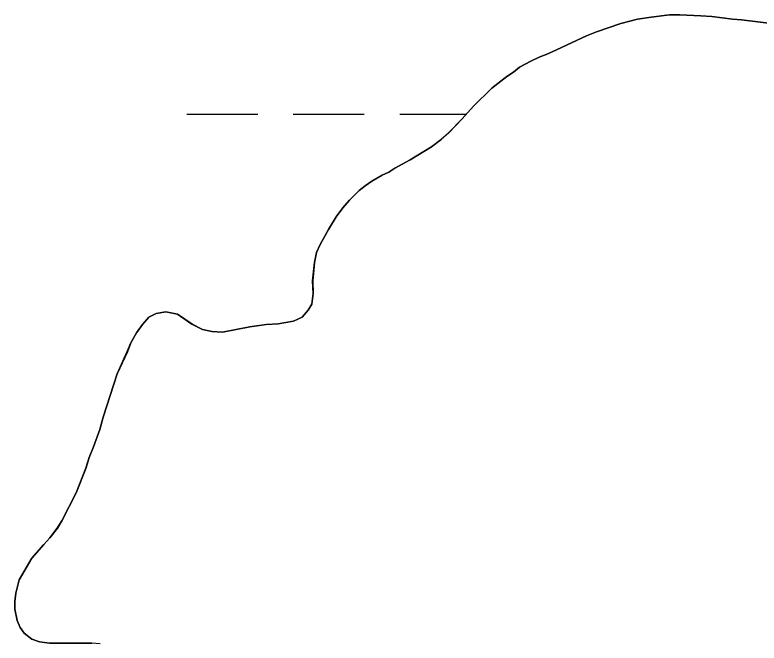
# Model space of a CAD drawing. Extents: x 3263578 to 3301413, y 764927 to 798602.
# Drawn here: x 3289830.9 to 3290166.4, y 792253.3 to 792536.6 of the extents above; entities that cross this region are included whole.
import ezdxf

# ---------------------------------------------------------------- set-up
doc = ezdxf.new("R2010")
doc.units = 0
for name, color, linetype in [('V-SITE-VEGE', 7, 'Continuous'), ('V-TOPO-SHOR', 7, 'Continuous'), ('V-WETL-SWMP', 7, 'Continuous')]:
    doc.layers.add(name, color=color, linetype=linetype)

msp = doc.modelspace()

# ---------------------------------------------------------------- linework, layer by layer
at = {"layer": 'V-SITE-VEGE'}
for p, q in [((3290111.57, 792534.64), (3290117.68, 792535.62)), ((3290117.68, 792535.62), (3290125.96, 792536.6)), ((3290125.96, 792536.6), (3290130.69, 792536.6)), ((3290130.69, 792536.6), (3290140.15, 792536.21)), ((3290140.15, 792536.21), (3290145.07, 792535.81)), ((3290145.07, 792535.81), (3290154.33, 792534.63)), ((3290093.05, 792528.93), (3290104.09, 792532.67)), ((3290104.09, 792532.67), (3290111.57, 792534.64)), ((3290154.33, 792534.63), (3290158.47, 792534.43)), ((3290158.47, 792534.43), (3290180.14, 792531.66)), ((3290088.52, 792527.15), (3290093.05, 792528.93)), ((3290077.29, 792521.83), (3290088.52, 792527.15)), ((3290071.18, 792519.08), (3290077.29, 792521.83)), ((3290067.24, 792517.5), (3290071.18, 792519.08)), ((3290058.37, 792512.97), (3290063.49, 792515.73)), ((3290063.49, 792515.73), (3290067.24, 792517.5)), ((3290055.61, 792510.81), (3290058.37, 792512.97)), ((3290045.96, 792503.52), (3290052.66, 792508.84)), ((3290052.66, 792508.84), (3290055.61, 792510.81)), ((3290037.68, 792495.44), (3290045.96, 792503.52)), ((3290032.56, 792489.73), (3290037.68, 792495.44)), ((3290026.45, 792483.43), (3290032.56, 792489.73)), ((3290023.1, 792480.47), (3290026.45, 792483.43)), ((3290018.76, 792477.12), (3290023.1, 792480.47)), ((3290009.1, 792471.21), (3290018.76, 792477.12)), ((3290002.21, 792467.47), (3290009.1, 792471.21)), ((3289996.49, 792464.32), (3289999.45, 792465.7)), ((3289999.45, 792465.7), (3290002.21, 792467.47)), ((3289988.81, 792459.59), (3289991.77, 792461.57)), ((3289991.77, 792461.57), (3289996.49, 792464.32)), ((3289986.05, 792457.43), (3289988.81, 792459.59)), ((3289981.71, 792453.09), (3289986.05, 792457.43)), ((3289978.76, 792449.55), (3289981.71, 792453.09)), ((3289975.8, 792445.61), (3289978.76, 792449.55)), ((3289972.25, 792439.9), (3289975.8, 792445.61)), ((3289968.51, 792433), (3289972.25, 792439.9)), ((3289966.93, 792429.45), (3289968.51, 792433)), ((3289965.95, 792424.92), (3289966.93, 792429.45)), ((3289965.16, 792416.65), (3289965.95, 792424.92)), ((3289965.35, 792410.93), (3289965.16, 792416.65)), ((3289964.76, 792406.21), (3289965.35, 792410.93)), ((3289963.18, 792403.45), (3289964.76, 792406.21)), ((3289891.27, 792400.31), (3289894.62, 792401.89)), ((3289894.62, 792401.89), (3289898.95, 792402.68)), ((3289898.95, 792402.68), (3289904.27, 792401.69)), ((3289904.27, 792401.69), (3289910.77, 792397.16)), ((3289960.42, 792400.29), (3289963.18, 792403.45)), ((3289888.51, 792396.96), (3289891.27, 792400.31)), ((3289949.59, 792397.34), (3289956.48, 792398.52)), ((3289956.48, 792398.52), (3289960.42, 792400.29)), ((3289885.75, 792393.22), (3289888.51, 792396.96)), ((3289910.77, 792397.16), (3289915.5, 792394.79)), ((3289915.5, 792394.79), (3289919.64, 792393.8)), ((3289924.56, 792393.61), (3289936.78, 792395.97)), ((3289936.78, 792395.97), (3289944.26, 792396.95)), ((3289944.26, 792396.95), (3289949.59, 792397.34)), ((3289883.19, 792388.69), (3289885.75, 792393.22)), ((3289919.64, 792393.8), (3289924.56, 792393.61)), ((3289881.61, 792384.75), (3289883.19, 792388.69)), ((3289877.08, 792374.7), (3289881.61, 792384.75)), ((3289870.77, 792355.2), (3289877.08, 792374.7)), ((3289869.19, 792349.68), (3289870.77, 792355.2)), ((3289866.43, 792341.8), (3289869.19, 792349.68)), ((3289864.46, 792337.07), (3289866.43, 792341.8)), ((3289862.88, 792332.15), (3289864.46, 792337.07)), ((3289858.54, 792321.11), (3289862.88, 792332.15)), ((3289852.04, 792308.51), (3289858.54, 792321.11)), ((3289850.07, 792305.16), (3289852.04, 792308.51)), ((3289846.71, 792300.82), (3289850.07, 792305.16)), ((3289843.96, 792297.87), (3289846.71, 792300.82)), ((3289838.63, 792291.57), (3289843.96, 792297.87)), ((3289832.92, 792281.91), (3289838.63, 792291.57)), ((3289831.34, 792275.8), (3289832.92, 792281.91)), ((3289830.95, 792272.06), (3289831.34, 792275.8)), ((3289830.95, 792268.71), (3289830.95, 792272.06)), ((3289831.93, 792263.59), (3289830.95, 792268.71)), ((3289833.31, 792260.44), (3289831.93, 792263.59)), ((3289835.08, 792257.87), (3289833.31, 792260.44)), ((3289838.63, 792255.11), (3289835.08, 792257.87)), ((3289841.98, 792253.93), (3289838.63, 792255.11)), ((3289846.51, 792253.34), (3289841.98, 792253.93)), ((3289865.62, 792253.33), (3289846.51, 792253.34)), ((3289869.36, 792252.94), (3289865.62, 792253.33))]:
    msp.add_line(p, q, dxfattribs=at)
at = {"layer": 'V-TOPO-SHOR'}
for points in [[(3289915.5, 792394.79), (3289919.64, 792393.8), (3289924.56, 792393.61), (3289936.78, 792395.97), (3289944.27, 792396.95), (3289949.59, 792397.34), (3289956.48, 792398.52), (3289960.42, 792400.29), (3289963.18, 792403.45), (3289964.76, 792406.21), (3289965.35, 792410.93), (3289965.16, 792416.65), (3289965.95, 792424.92), (3289966.93, 792429.45), (3289968.51, 792433), (3289972.25, 792439.9), (3289975.8, 792445.61), (3289978.76, 792449.55), (3289981.71, 792453.09), (3289986.05, 792457.43), (3289988.81, 792459.59), (3289991.77, 792461.57), (3289996.49, 792464.32), (3289999.45, 792465.7), (3290002.21, 792467.47), (3290009.1, 792471.21), (3290018.76, 792477.12), (3290023.1, 792480.47), (3290026.45, 792483.43), (3290032.56, 792489.73), (3290037.68, 792495.44), (3290045.96, 792503.52), (3290052.66, 792508.84), (3290055.61, 792510.81), (3290058.37, 792512.97), (3290063.49, 792515.73), (3290067.24, 792517.5), (3290071.18, 792519.08), (3290077.29, 792521.84), (3290088.52, 792527.15), (3290093.05, 792528.93), (3290104.09, 792532.67), (3290111.57, 792534.64), (3290117.68, 792535.62), (3290125.96, 792536.6), (3290130.69, 792536.6), (3290140.15, 792536.21), (3290145.07, 792535.81), (3290154.33, 792534.63), (3290158.47, 792534.43), (3290175.8, 792532.26)], [(3289869.36, 792252.94), (3289865.62, 792253.33), (3289846.51, 792253.34), (3289841.98, 792253.93), (3289838.63, 792255.11), (3289835.08, 792257.87), (3289833.31, 792260.44), (3289831.93, 792263.59), (3289830.95, 792268.71), (3289830.95, 792272.06), (3289831.34, 792275.8), (3289832.92, 792281.91), (3289838.63, 792291.57), (3289843.96, 792297.87), (3289846.71, 792300.82), (3289850.07, 792305.16), (3289852.04, 792308.51), (3289858.54, 792321.11), (3289862.88, 792332.15), (3289864.46, 792337.07), (3289866.43, 792341.8), (3289869.19, 792349.68), (3289870.77, 792355.2), (3289877.08, 792374.7), (3289881.61, 792384.75), (3289883.19, 792388.69), (3289885.75, 792393.22), (3289888.51, 792396.96), (3289891.27, 792400.31), (3289894.62, 792401.89), (3289898.95, 792402.68), (3289904.27, 792401.69), (3289910.77, 792397.16), (3289915.5, 792394.79)]]:
    msp.add_lwpolyline(points, dxfattribs=at)
at = {"layer": 'V-WETL-SWMP'}
for p, q in [((3290117.7, 792535.61), (3290111.59, 792534.63)), ((3290125.97, 792536.6), (3290117.7, 792535.61)), ((3290130.7, 792536.6), (3290125.97, 792536.6)), ((3290140.16, 792536.2), (3290130.7, 792536.6)), ((3290145.08, 792535.8), (3290140.16, 792536.2)), ((3290154.34, 792534.62), (3290145.08, 792535.8)), ((3290104.1, 792532.66), (3290093.07, 792528.92)), ((3290111.59, 792534.63), (3290104.1, 792532.66)), ((3290158.48, 792534.42), (3290154.34, 792534.62)), ((3290175.82, 792532.25), (3290158.48, 792534.42)), ((3290093.07, 792528.92), (3290088.54, 792527.15)), ((3290088.54, 792527.15), (3290077.3, 792521.83)), ((3290077.3, 792521.83), (3290071.2, 792519.07)), ((3290071.2, 792519.07), (3290067.26, 792517.5)), ((3290063.51, 792515.73), (3290058.39, 792512.97)), ((3290067.26, 792517.5), (3290063.51, 792515.73)), ((3290058.39, 792512.97), (3290055.63, 792510.8)), ((3290052.67, 792508.83), (3290045.97, 792503.51)), ((3290055.63, 792510.8), (3290052.67, 792508.83)), ((3290045.97, 792503.51), (3290037.7, 792495.44)), ((3290037.7, 792495.44), (3290032.57, 792489.73)), ((3289908.38, 792491.85), (3289940.38, 792491.86)), ((3289956.38, 792491.86), (3289988.38, 792491.86)), ((3290004.38, 792491.86), (3290034.49, 792491.86)), ((3290032.57, 792489.73), (3290026.46, 792483.42)), ((3290026.46, 792483.42), (3290023.11, 792480.47)), ((3290023.11, 792480.47), (3290018.78, 792477.12)), ((3290018.78, 792477.12), (3290009.12, 792471.21)), ((3290009.12, 792471.21), (3290002.23, 792467.47)), ((3289999.47, 792465.7), (3289996.51, 792464.32)), ((3290002.23, 792467.47), (3289999.47, 792465.7)), ((3289991.78, 792461.56), (3289988.83, 792459.59)), ((3289996.51, 792464.32), (3289991.78, 792461.56)), ((3289988.83, 792459.59), (3289986.07, 792457.42)), ((3289986.07, 792457.42), (3289981.73, 792453.09)), ((3289981.73, 792453.09), (3289978.78, 792449.54)), ((3289978.78, 792449.54), (3289975.82, 792445.6)), ((3289975.82, 792445.6), (3289972.27, 792439.89)), ((3289972.27, 792439.89), (3289968.53, 792433)), ((3289968.53, 792433), (3289966.95, 792429.45)), ((3289966.95, 792429.45), (3289965.96, 792424.92)), ((3289965.96, 792424.92), (3289965.17, 792416.64)), ((3289965.17, 792416.64), (3289965.37, 792410.93)), ((3289965.37, 792410.93), (3289964.78, 792406.2)), ((3289964.78, 792406.2), (3289963.2, 792403.44)), ((3289894.63, 792401.88), (3289891.28, 792400.31)), ((3289898.97, 792402.67), (3289894.63, 792401.88)), ((3289904.29, 792401.68), (3289898.97, 792402.67)), ((3289910.79, 792397.15), (3289904.29, 792401.68)), ((3289963.2, 792403.44), (3289960.44, 792400.29)), ((3289891.28, 792400.31), (3289888.53, 792396.96)), ((3289956.5, 792398.52), (3289949.6, 792397.34)), ((3289960.44, 792400.29), (3289956.5, 792398.52)), ((3289888.53, 792396.96), (3289885.77, 792393.21)), ((3289915.52, 792394.78), (3289910.79, 792397.15)), ((3289919.66, 792393.8), (3289915.52, 792394.78)), ((3289936.8, 792395.96), (3289924.58, 792393.6)), ((3289944.28, 792396.95), (3289936.8, 792395.96)), ((3289949.6, 792397.34), (3289944.28, 792396.95)), ((3289885.77, 792393.21), (3289883.2, 792388.68)), ((3289924.58, 792393.6), (3289919.66, 792393.8)), ((3289883.2, 792388.68), (3289881.63, 792384.74)), ((3289881.63, 792384.74), (3289877.09, 792374.7)), ((3289877.09, 792374.7), (3289870.78, 792355.19)), ((3289870.78, 792355.19), (3289869.21, 792349.67)), ((3289869.21, 792349.67), (3289866.45, 792341.79)), ((3289866.45, 792341.79), (3289864.47, 792337.07)), ((3289864.47, 792337.07), (3289862.9, 792332.14)), ((3289862.9, 792332.14), (3289858.56, 792321.11)), ((3289858.56, 792321.11), (3289852.06, 792308.5)), ((3289852.06, 792308.5), (3289850.08, 792305.15)), ((3289850.08, 792305.15), (3289846.73, 792300.82)), ((3289846.73, 792300.82), (3289843.97, 792297.86)), ((3289843.97, 792297.86), (3289838.65, 792291.56)), ((3289838.65, 792291.56), (3289832.94, 792281.9)), ((3289832.94, 792281.9), (3289831.36, 792275.8)), ((3289831.36, 792275.8), (3289830.97, 792272.05)), ((3289830.97, 792272.05), (3289830.96, 792268.7)), ((3289830.96, 792268.7), (3289831.95, 792263.58)), ((3289831.95, 792263.58), (3289833.33, 792260.43)), ((3289833.33, 792260.43), (3289835.1, 792257.87)), ((3289835.1, 792257.87), (3289838.65, 792255.11)), ((3289838.65, 792255.11), (3289841.99, 792253.92)), ((3289841.99, 792253.92), (3289846.53, 792253.33)), ((3289846.53, 792253.33), (3289865.64, 792253.33))]:
    msp.add_line(p, q, dxfattribs=at)

doc.saveas('drawing.dxf')
